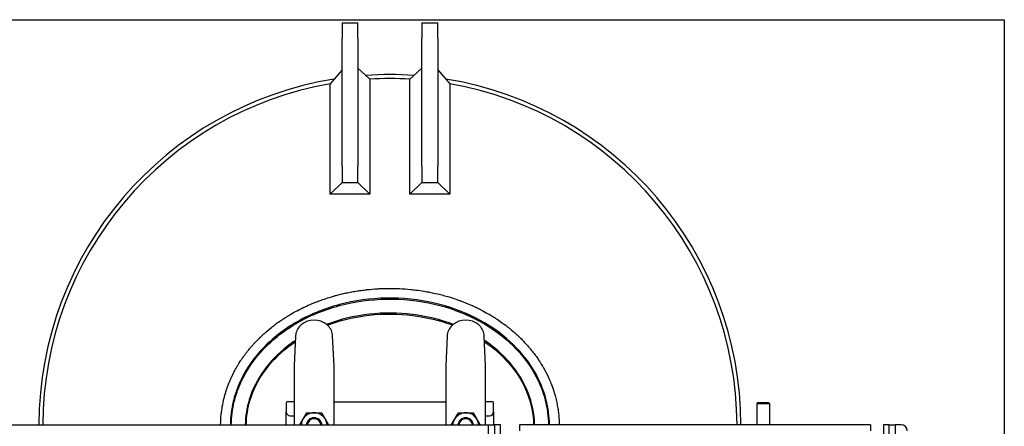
# Model space of a CAD drawing. Header units: inches. Extents: x 24 to 1128, y -69 to 748.
# Tile 568 of 656: x 951 to 1013, y 312 to 337. Entities that reach past the tile are written whole.
import ezdxf

# ---------------------------------------------------------------- set-up
doc = ezdxf.new("R2010")
doc.units = ezdxf.units.IN
doc.header["$LTSCALE"] = 32
doc.header["$MEASUREMENT"] = 0
doc.layers.add('Visible (ANSI)', color=7, linetype='Continuous', lineweight=30)

msp = doc.modelspace()

# ---------------------------------------------------------------- linework, layer by layer
at = {"layer": 'Visible (ANSI)'}
for p, q in [((936.15953, 337.48367), (1012.53453, 337.48367)), ((971.03453, 337.29617), (971.03453, 336.29617)), ((971.03453, 337.29617), (972.03453, 337.29617)), ((972.03453, 336.29617), (972.03453, 337.29617)), ((976.03453, 337.29617), (976.03453, 336.29617)), ((976.03453, 337.29617), (977.03453, 337.29617)), ((977.03453, 336.29617), (977.03453, 337.29617)), ((1012.53453, 337.48367), (1012.53453, 297.48617)), ((971.03453, 328.29617), (971.03453, 336.29617)), ((972.03453, 336.29617), (972.03453, 328.29617)), ((976.03453, 328.29617), (976.03453, 336.29617)), ((977.03453, 336.29617), (977.03453, 328.29617)), ((972.03453, 334.45308), (972.78009, 333.75996)), ((976.03453, 334.45343), (975.28853, 333.75999)), ((971.03453, 334.34123), (970.28898, 333.47123)), ((977.03453, 334.34158), (977.78054, 333.47115)), ((970.28898, 326.55062), (970.28898, 333.47123)), ((972.78009, 333.75996), (972.78009, 326.55062)), ((975.28853, 326.55016), (975.28853, 333.75999)), ((977.78054, 333.47115), (977.78054, 326.55016)), ((971.03453, 328.29617), (971.03453, 327.29617)), ((972.03453, 327.29617), (972.03453, 328.29617)), ((976.03453, 328.29617), (976.03453, 327.29617)), ((977.03453, 327.29617), (977.03453, 328.29617)), ((971.03453, 327.29617), (970.28898, 326.55062)), ((971.03453, 327.29617), (972.03453, 327.29617)), ((972.03453, 327.29617), (972.78009, 326.55062)), ((976.03453, 327.29617), (975.28853, 326.55016)), ((976.03453, 327.29617), (977.03453, 327.29617)), ((977.03453, 327.29617), (977.78054, 326.55016)), ((972.78009, 326.55062), (970.28898, 326.55062)), ((977.78054, 326.55016), (975.28853, 326.55016)), ((968.12308, 317.65884), (968.03453, 315.80758)), ((970.53453, 315.80758), (970.44599, 317.65884)), ((977.62308, 317.65884), (977.53453, 315.80758)), ((980.03453, 315.80758), (979.94599, 317.65884)), ((968.03453, 315.80758), (968.03453, 313.84721)), ((970.53453, 313.84721), (970.53453, 315.80758)), ((977.53453, 315.80758), (977.53453, 313.84721)), ((980.03453, 313.84721), (980.03453, 315.80758)), ((967.53453, 313.48367), (967.53453, 312.92117)), ((968.03453, 313.54617), (967.59703, 313.54617)), ((968.03453, 313.84721), (968.03453, 312.10867)), ((970.53453, 312.10867), (970.53453, 313.84721)), ((970.53453, 313.54617), (977.53453, 313.54617)), ((977.53453, 313.84721), (977.53453, 312.10867)), ((980.03453, 312.10867), (980.03453, 313.84721)), ((980.47203, 313.54617), (980.03453, 313.54617)), ((980.53453, 312.92117), (980.53453, 313.48367)), ((997.08833, 313.50617), (997.02583, 313.44367)), ((997.02583, 313.44367), (997.81323, 313.44367)), ((997.02583, 313.44367), (997.02583, 312.10867)), ((997.08833, 313.50617), (997.75073, 313.50617)), ((997.75073, 313.50617), (997.81323, 313.44367)), ((997.81323, 313.44367), (997.81323, 312.10867)), ((967.53453, 312.10867), (967.53453, 312.92117)), ((980.53453, 312.92117), (980.53453, 312.10867)), ((967.78453, 312.67117), (968.03453, 312.67117)), ((980.03453, 312.67117), (980.28453, 312.67117)), ((902.45453, 312.10867), (980.20453, 312.10867)), ((980.20453, 309.60867), (980.20453, 312.10867)), ((980.20453, 312.10867), (980.57953, 312.10867)), ((980.95453, 312.10867), (980.57953, 312.10867)), ((980.57953, 312.10867), (980.57953, 278.014)), ((980.95453, 278.014), (980.95453, 312.10867)), ((1004.16005, 312.10867), (982.16005, 312.10867)), ((982.16005, 312.10867), (982.16005, 311.73367)), ((1004.16005, 312.10867), (1004.16005, 311.73367)), ((1005.32953, 312.10867), (1004.95453, 312.10867)), ((1004.95453, 312.10867), (1004.95453, 278.014)), ((1005.32953, 278.014), (1005.32953, 312.10867)), ((1005.32953, 312.10867), (1005.70453, 312.10867)), ((1005.70453, 312.10867), (1005.70453, 309.60867)), ((1006.07953, 312.10867), (1005.70453, 312.10867))]:
    msp.add_line(p, q, dxfattribs=at)
for centre, radius, start, end in [((974.03453, 312.04617), 22, 86.0739264, 93.9271571), ((974.03453, 312.04617), 22, 86.0739264, 93.9271571), ((974.03453, 312.04617), 21.75, 86.694787, 93.3064106), ((974.03453, 312.04617), 22, 99.132619, 179.8372277), ((974.03453, 312.04617), 22, 99.132619, 179.8372277), ((974.03453, 312.04617), 21.75, 99.9162991, 179.8353567), ((974.03453, 312.04617), 22, 0.1627723, 80.8662899), ((974.03453, 312.04617), 22, 0.1627723, 80.8662899), ((974.03453, 312.04617), 21.75, 0.1646433, 80.0824872), ((969.12193, 317.61107), 1, 130.5712408, 172.0344522), ((969.28453, 317.42117), 1.25, 49.4287592, 130.5712408), ((969.44713, 317.61107), 1, 7.9655479, 49.4287592), ((978.62193, 317.61107), 1, 130.5712408, 172.0344522), ((978.78453, 317.42117), 1.25, 49.4287592, 130.5712408), ((978.94713, 317.61107), 1, 7.9655479, 49.4287592), ((967.59703, 313.48367), 0.0625, 90, 180), ((980.47203, 313.48367), 0.0625, 0, 90), ((967.78453, 312.92117), 0.25, 180, 270), ((969.28453, 312.04617), 0.8125, 90, 150), ((969.28453, 312.04617), 0.8125, 30, 90), ((978.78453, 312.04617), 0.8125, 89.2520432, 149.2520432), ((978.78453, 312.04617), 0.8125, 29.2520432, 89.2520432), ((980.28453, 312.92117), 0.25, 270, 0), ((969.28453, 312.04617), 0.8125, 150, 175.5882742), ((969.28453, 312.04617), 0.50016, 7.178472, 172.821528), ((969.28453, 312.04617), 0.5, 7.1807558, 172.8192442), ((969.28453, 312.04617), 0.4375, 8.2132107, 171.7867893), ((969.28453, 312.04617), 0.8125, 4.4117258, 30), ((978.78453, 312.04617), 0.8125, 149.2520432, 175.5882742), ((978.78453, 312.04617), 0.50016, 7.178472, 172.821528), ((978.78453, 312.04617), 0.5, 7.1807558, 172.8192442), ((978.78453, 312.04617), 0.4375, 8.2132107, 171.7867893), ((978.78453, 312.04617), 0.8125, 4.4117258, 29.2520432), ((1006.07953, 311.73367), 0.375, 0, 90)]:
    msp.add_arc(centre, radius, start, end, dxfattribs=at)
for points, knots in [([(963.4274, 312.10867), (963.42941, 312.33205), (963.44215, 312.55709), (963.46523, 312.77858), (963.47323, 312.85537), (963.48249, 312.93198), (963.49297, 313.00829), (963.4935, 313.01217), (963.49404, 313.01605), (963.49457, 313.01993), (963.51728, 313.18327), (963.54561, 313.34538), (963.57939, 313.5061), (963.59444, 313.57772), (963.61061, 313.64923), (963.62788, 313.72053), (963.62929, 313.72635), (963.63071, 313.73216), (963.63213, 313.73798), (963.6499, 313.81057), (963.66881, 313.88293), (963.68881, 313.95492), (963.69064, 313.9615), (963.69248, 313.96808), (963.69433, 313.97466), (963.71691, 314.05506), (963.74085, 314.135), (963.76607, 314.21429), (963.78772, 314.28236), (963.81041, 314.35025), (963.83408, 314.41784), (963.83692, 314.42594), (963.83977, 314.43403), (963.84263, 314.44212), (963.86684, 314.51045), (963.89205, 314.57844), (963.91821, 314.64597), (963.92156, 314.65463), (963.92493, 314.66327), (963.92831, 314.67191), (963.95813, 314.74805), (963.98913, 314.82356), (964.02122, 314.89826), (964.04946, 314.96402), (964.07867, 315.02949), (964.10884, 315.0946), (964.11317, 315.10394), (964.11752, 315.11328), (964.12189, 315.12262), (964.15205, 315.18705), (964.18313, 315.25111), (964.21509, 315.31474), (964.21997, 315.32445), (964.22486, 315.33415), (964.22978, 315.34385), (964.26577, 315.41476), (964.30286, 315.48513), (964.34093, 315.55481), (964.37602, 315.61902), (964.41197, 315.6827), (964.44877, 315.74584), (964.45483, 315.75623), (964.46091, 315.76661), (964.46701, 315.77697), (964.50255, 315.83732), (964.53887, 315.89717), (964.57592, 315.9565), (964.58251, 315.96704), (964.58912, 315.97757), (964.59575, 315.98808), (964.62085, 316.02786), (964.64629, 316.0674), (964.67205, 316.10671), (964.68776, 316.13067), (964.70359, 316.15455), (964.71954, 316.17834), (964.76216, 316.2419), (964.8057, 316.30491), (964.85009, 316.36731), (964.85762, 316.37789), (964.86518, 316.38846), (964.87276, 316.39901), (964.91343, 316.45561), (964.9548, 316.51169), (964.99682, 316.56721), (965.00484, 316.57781), (965.01288, 316.58838), (965.02095, 316.59894), (965.06324, 316.65427), (965.10616, 316.70903), (965.14966, 316.76316), (965.2017, 316.82792), (965.25477, 316.89204), (965.30875, 316.9554), (965.31768, 316.96588), (965.32664, 316.97634), (965.33561, 316.98677), (965.38103, 317.03957), (965.42707, 317.09183), (965.47366, 317.14347), (965.48299, 317.15381), (965.49233, 317.16412), (965.5017, 317.1744), (965.54278, 317.21951), (965.58427, 317.26415), (965.62613, 317.30827), (965.70768, 317.39424), (965.79117, 317.47887), (965.87622, 317.56181), (965.88628, 317.57162), (965.89637, 317.58141), (965.90647, 317.59117), (965.97585, 317.65821), (966.04622, 317.72412), (966.11737, 317.78874), (966.12607, 317.79664), (966.13478, 317.80453), (966.1435, 317.81239), (966.14518, 317.8139), (966.14686, 317.81542), (966.14854, 317.81693), (966.30306, 317.95604), (966.46276, 318.09058), (966.62597, 318.21947), (966.6368, 318.22802), (966.64764, 318.23655), (966.6585, 318.24505), (966.67091, 318.25477), (966.68335, 318.26446), (966.6958, 318.27411), (966.76079, 318.3245), (966.82646, 318.37413), (966.89273, 318.42294), (966.90366, 318.43099), (966.91461, 318.43902), (966.92558, 318.44703), (966.94344, 318.46007), (966.96134, 318.47306), (966.97928, 318.48598), (967.07787, 318.55701), (967.17769, 318.62622), (967.27846, 318.69353), (967.29259, 318.70297), (967.30675, 318.71237), (967.32093, 318.72175), (967.36354, 318.7499), (967.40637, 318.77775), (967.44941, 318.8053), (967.46033, 318.81229), (967.47127, 318.81926), (967.48222, 318.82621), (967.56696, 318.88001), (967.65249, 318.93261), (967.73864, 318.98393), (967.7495, 318.99041), (967.76037, 318.99686), (967.77126, 319.00329), (967.80977, 319.02606), (967.84841, 319.04857), (967.88715, 319.07082), (968.03505, 319.15578), (968.18529, 319.23743), (968.33709, 319.31546), (968.34756, 319.32085), (968.35804, 319.32621), (968.36853, 319.33156), (968.41831, 319.35696), (968.46826, 319.38197), (968.51834, 319.40658), (968.56062, 319.42735), (968.60305, 319.44787), (968.64562, 319.46814), (968.65576, 319.47296), (968.66591, 319.47778), (968.67606, 319.48257), (968.83865, 319.55937), (969.0032, 319.63238), (969.16892, 319.70138), (969.20197, 319.71514), (969.23509, 319.72875), (969.26827, 319.74222), (969.27767, 319.74603), (969.28707, 319.74983), (969.29648, 319.75362), (969.39094, 319.79165), (969.48593, 319.82848), (969.58136, 319.86406), (969.59031, 319.8674), (969.59926, 319.87073), (969.60822, 319.87405), (969.68384, 319.90205), (969.75973, 319.92927), (969.83583, 319.95571), (969.96324, 319.99999), (970.09147, 320.04214), (970.2203, 320.08216), (970.22826, 320.08463), (970.23623, 320.08709), (970.24419, 320.08955), (970.33453, 320.1174), (970.42517, 320.1442), (970.51605, 320.16995), (970.52587, 320.17274), (970.5357, 320.17551), (970.54553, 320.17826), (970.5529, 320.18033), (970.56027, 320.18239), (970.56764, 320.18445), (970.60099, 320.19374), (970.63438, 320.20289), (970.66781, 320.21191), (970.84623, 320.26002), (971.02575, 320.30417), (971.20585, 320.3443), (971.2061, 320.34436), (971.20635, 320.34441), (971.2066, 320.34447), (971.21246, 320.34578), (971.21833, 320.34708), (971.2242, 320.34838), (971.32923, 320.37162), (971.43464, 320.39354), (971.5403, 320.41413), (971.54574, 320.41519), (971.55118, 320.41625), (971.55662, 320.4173), (971.67271, 320.43976), (971.78911, 320.46061), (971.90565, 320.47983), (972.00891, 320.49686), (972.11243, 320.51265), (972.21613, 320.52718), (972.22015, 320.52774), (972.22417, 320.5283), (972.22818, 320.52886), (972.33757, 320.54408), (972.44717, 320.5579), (972.55686, 320.57033), (972.56015, 320.5707), (972.56344, 320.57107), (972.56674, 320.57144), (972.58167, 320.57312), (972.5966, 320.57477), (972.61153, 320.5764), (972.82254, 320.5994), (973.03417, 320.61725), (973.24611, 320.62996), (973.24789, 320.63007), (973.24967, 320.63018), (973.25145, 320.63028), (973.27494, 320.63168), (973.29843, 320.63302), (973.32193, 320.63429), (973.41243, 320.6392), (973.50316, 320.64318), (973.594, 320.64621), (973.59506, 320.64625), (973.59613, 320.64629), (973.59719, 320.64632), (973.74287, 320.65116), (973.88883, 320.65358), (974.03453, 320.65358)], [0.714979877, 0.714979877, 0.714979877, 0.714979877, 0.725801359, 0.725801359, 0.725801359, 0.729553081, 0.729553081, 0.729553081, 0.729743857, 0.729743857, 0.729743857, 0.737777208, 0.737777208, 0.737777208, 0.741356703, 0.741356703, 0.741356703, 0.741648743, 0.741648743, 0.741648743, 0.745295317, 0.745295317, 0.745295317, 0.745628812, 0.745628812, 0.745628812, 0.749705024, 0.749705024, 0.749705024, 0.753203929, 0.753203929, 0.753203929, 0.75362309, 0.75362309, 0.75362309, 0.757164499, 0.757164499, 0.757164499, 0.757618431, 0.757618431, 0.757618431, 0.761618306, 0.761618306, 0.761618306, 0.765138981, 0.765138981, 0.765138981, 0.765644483, 0.765644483, 0.765644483, 0.76913415, 0.76913415, 0.76913415, 0.769666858, 0.769666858, 0.769666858, 0.773564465, 0.773564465, 0.773564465, 0.777155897, 0.777155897, 0.777155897, 0.777747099, 0.777747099, 0.777747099, 0.781189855, 0.781189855, 0.781189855, 0.781801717, 0.781801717, 0.781801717, 0.78411726, 0.78411726, 0.78411726, 0.78552925, 0.78552925, 0.78552925, 0.789302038, 0.789302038, 0.789302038, 0.789942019, 0.789942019, 0.789942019, 0.793376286, 0.793376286, 0.793376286, 0.794031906, 0.794031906, 0.794031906, 0.797468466, 0.797468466, 0.797468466, 0.801579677, 0.801579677, 0.801579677, 0.802259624, 0.802259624, 0.802259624, 0.805699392, 0.805699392, 0.805699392, 0.806387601, 0.806387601, 0.806387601, 0.809406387, 0.809406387, 0.809406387, 0.815288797, 0.815288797, 0.815288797, 0.815984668, 0.815984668, 0.815984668, 0.820762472, 0.820762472, 0.820762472, 0.821346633, 0.821346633, 0.821346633, 0.821459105, 0.821459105, 0.821459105, 0.831801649, 0.831801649, 0.831801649, 0.832487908, 0.832487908, 0.832487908, 0.833272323, 0.833272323, 0.833272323, 0.837366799, 0.837366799, 0.837366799, 0.838042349, 0.838042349, 0.838042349, 0.839142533, 0.839142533, 0.839142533, 0.845188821, 0.845188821, 0.845188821, 0.846036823, 0.846036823, 0.846036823, 0.848583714, 0.848583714, 0.848583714, 0.849230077, 0.849230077, 0.849230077, 0.854232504, 0.854232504, 0.854232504, 0.854863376, 0.854863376, 0.854863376, 0.857096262, 0.857096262, 0.857096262, 0.865620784, 0.865620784, 0.865620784, 0.866208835, 0.866208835, 0.866208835, 0.869001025, 0.869001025, 0.869001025, 0.871358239, 0.871358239, 0.871358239, 0.87191972, 0.87191972, 0.87191972, 0.880908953, 0.880908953, 0.880908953, 0.882701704, 0.882701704, 0.882701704, 0.883209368, 0.883209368, 0.883209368, 0.888306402, 0.888306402, 0.888306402, 0.888784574, 0.888784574, 0.888784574, 0.892820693, 0.892820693, 0.892820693, 0.899578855, 0.899578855, 0.899578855, 0.899996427, 0.899996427, 0.899996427, 0.904732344, 0.904732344, 0.904732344, 0.905244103, 0.905244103, 0.905244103, 0.905627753, 0.905627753, 0.905627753, 0.907363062, 0.907363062, 0.907363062, 0.916623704, 0.916623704, 0.916623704, 0.916636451, 0.916636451, 0.916636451, 0.916938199, 0.916938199, 0.916938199, 0.922336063, 0.922336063, 0.922336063, 0.922613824, 0.922613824, 0.922613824, 0.928542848, 0.928542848, 0.928542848, 0.933796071, 0.933796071, 0.933796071, 0.933999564, 0.933999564, 0.933999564, 0.939540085, 0.939540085, 0.939540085, 0.939706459, 0.939706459, 0.939706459, 0.940460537, 0.940460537, 0.940460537, 0.951115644, 0.951115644, 0.951115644, 0.951205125, 0.951205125, 0.951205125, 0.952385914, 0.952385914, 0.952385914, 0.956933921, 0.956933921, 0.956933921, 0.956987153, 0.956987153, 0.956987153, 0.964280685, 0.964280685, 0.964280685, 0.964280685]), ([(974.03453, 320.65358), (974.03483, 320.65358), (974.03513, 320.65358), (974.03543, 320.65358), (974.12032, 320.65357), (974.20521, 320.65275), (974.29007, 320.6511), (974.29029, 320.6511), (974.29051, 320.65109), (974.29073, 320.65109), (974.40587, 320.64885), (974.52097, 320.6451), (974.63597, 320.63985), (974.63695, 320.6398), (974.63792, 320.63976), (974.63889, 320.63971), (974.86814, 320.62918), (975.09701, 320.61266), (975.32514, 320.59015), (975.32779, 320.58988), (975.33043, 320.58962), (975.33307, 320.58936), (975.44482, 320.57827), (975.55638, 320.56573), (975.6678, 320.55176), (975.67134, 320.55131), (975.67487, 320.55087), (975.67841, 320.55042), (975.84054, 320.52994), (976.00233, 320.50641), (976.16362, 320.4798)], [0.9642806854, 0.9642806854, 0.9642806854, 0.9642806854, 0.9642956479, 0.9642956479, 0.9642956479, 0.9685451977, 0.9685451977, 0.9685451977, 0.9685562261, 0.9685562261, 0.9685562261, 0.9743220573, 0.9743220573, 0.9743220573, 0.9743708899, 0.9743708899, 0.9743708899, 0.9858645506, 0.9858645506, 0.9858645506, 0.9859976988, 0.9859976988, 0.9859976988, 0.9916279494, 0.9916279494, 0.9916279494, 0.9918066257, 0.9918066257, 0.9918066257, 1, 1, 1, 1]), ([(976.16362, 320.4798), (976.22529, 320.46962), (976.28691, 320.459), (976.34846, 320.44792), (976.35359, 320.447), (976.35872, 320.44607), (976.36385, 320.44514), (976.47141, 320.42564), (976.57877, 320.40476), (976.68586, 320.3825), (976.69167, 320.38129), (976.69748, 320.38008), (976.70328, 320.37886), (976.92767, 320.33189), (977.15089, 320.27882), (977.37241, 320.21965), (977.37939, 320.21779), (977.38636, 320.21592), (977.39333, 320.21404), (977.39597, 320.21333), (977.39861, 320.21262), (977.40125, 320.21191), (977.50796, 320.18314), (977.61426, 320.15294), (977.72012, 320.12134), (977.7277, 320.11907), (977.73528, 320.1168), (977.74286, 320.11452), (977.90858, 320.06469), (978.07316, 320.01138), (978.23641, 319.95461), (978.29177, 319.93536), (978.34703, 319.91569), (978.40218, 319.89559), (978.41114, 319.89233), (978.4201, 319.88905), (978.42906, 319.88576), (978.53195, 319.848), (978.63443, 319.80878), (978.73643, 319.76811), (978.74595, 319.76431), (978.75545, 319.76051), (978.76496, 319.75669), (978.9756, 319.67204), (979.18412, 319.58116), (979.38975, 319.48411), (979.39996, 319.47929), (979.41016, 319.47446), (979.42035, 319.46961), (979.51683, 319.42372), (979.61266, 319.37647), (979.70777, 319.32787), (979.71821, 319.32254), (979.72864, 319.31718), (979.73907, 319.31181), (979.89005, 319.23406), (980.03916, 319.15291), (980.18604, 319.06845), (980.23214, 319.04195), (980.27809, 319.01507), (980.32389, 318.98783), (980.3348, 318.98134), (980.34571, 318.97482), (980.35661, 318.96829), (980.44568, 318.91488), (980.53412, 318.86008), (980.62183, 318.80391), (980.63279, 318.79689), (980.64373, 318.78986), (980.65466, 318.7828), (980.68591, 318.76263), (980.71707, 318.74227), (980.74813, 318.72175), (980.86373, 318.64535), (980.97795, 318.56656), (981.09056, 318.48543), (981.13264, 318.4551), (981.1745, 318.42445), (981.21612, 318.39348), (981.22677, 318.38555), (981.23741, 318.3776), (981.24804, 318.36963), (981.33642, 318.30331), (981.42372, 318.23553), (981.50981, 318.16632), (981.52031, 318.15788), (981.5308, 318.14941), (981.54127, 318.14092), (981.67331, 318.03388), (981.80246, 317.92347), (981.92833, 317.8099), (981.97442, 317.76831), (982.02018, 317.7262), (982.06558, 317.68358), (982.0759, 317.67389), (982.0862, 317.66417), (982.09648, 317.65443), (982.17479, 317.58023), (982.25203, 317.50448), (982.32804, 317.4272), (982.33789, 317.4172), (982.34772, 317.40716), (982.35752, 317.3971), (982.51759, 317.23288), (982.67188, 317.06215), (982.819, 316.88578), (982.82737, 316.87576), (982.83571, 316.86571), (982.84403, 316.85565), (982.91278, 316.77246), (982.97996, 316.68803), (983.04545, 316.60243), (983.05318, 316.59233), (983.06087, 316.58222), (983.06855, 316.5721), (983.16626, 316.44318), (983.26014, 316.31165), (983.34988, 316.17781), (983.36562, 316.15434), (983.38124, 316.13077), (983.39676, 316.1071), (983.41709, 316.07609), (983.43723, 316.04491), (983.45717, 316.01357), (983.46404, 316.00276), (983.4709, 315.99193), (983.47772, 315.98109), (983.53428, 315.89126), (983.58923, 315.80007), (983.64244, 315.70761), (983.6488, 315.69655), (983.65514, 315.68547), (983.66146, 315.67437), (983.77431, 315.47606), (983.87915, 315.27193), (983.97489, 315.06276), (983.97935, 315.05302), (983.98379, 315.04327), (983.98821, 315.0335), (984.03428, 314.93173), (984.07805, 314.82908), (984.11945, 314.72571), (984.12287, 314.71716), (984.12628, 314.70861), (984.12967, 314.70005), (984.19254, 314.54139), (984.24983, 314.38102), (984.30135, 314.21945), (984.30216, 314.21693), (984.30296, 314.21441), (984.30376, 314.21189), (984.30611, 314.20447), (984.30846, 314.19705), (984.31079, 314.18963), (984.32654, 314.13951), (984.34176, 314.08918), (984.35645, 314.03865), (984.35854, 314.03146), (984.36062, 314.02427), (984.36269, 314.01707), (984.39388, 313.90852), (984.42261, 313.79905), (984.4488, 313.68879), (984.45038, 313.68214), (984.45195, 313.67548), (984.45351, 313.66883), (984.46569, 313.61687), (984.4773, 313.56475), (984.48834, 313.51246), (984.48969, 313.50608), (984.49102, 313.4997), (984.49235, 313.49332), (984.51555, 313.38197), (984.53613, 313.26988), (984.55404, 313.15719), (984.55495, 313.15146), (984.55586, 313.14574), (984.55675, 313.14001), (984.56519, 313.08606), (984.57302, 313.03196), (984.58022, 312.97774), (984.5809, 312.97263), (984.58158, 312.96751), (984.58225, 312.96239), (984.59729, 312.84732), (984.60953, 312.7317), (984.61892, 312.61567), (984.61919, 312.61235), (984.61946, 312.60904), (984.61972, 312.60572), (984.62428, 312.54835), (984.62815, 312.49085), (984.63131, 312.43335), (984.63143, 312.43118), (984.63155, 312.42902), (984.63166, 312.42686), (984.63741, 312.3206), (984.64073, 312.2145), (984.64167, 312.10867)], [0, 0, 0, 0, 0.003132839, 0.003132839, 0.003132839, 0.003394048, 0.003394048, 0.003394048, 0.008869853, 0.008869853, 0.008869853, 0.009166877, 0.009166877, 0.009166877, 0.020643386, 0.020643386, 0.020643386, 0.021004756, 0.021004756, 0.021004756, 0.021141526, 0.021141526, 0.021141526, 0.026673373, 0.026673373, 0.026673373, 0.027069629, 0.027069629, 0.027069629, 0.035735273, 0.035735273, 0.035735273, 0.038673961, 0.038673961, 0.038673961, 0.039151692, 0.039151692, 0.039151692, 0.044637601, 0.044637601, 0.044637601, 0.045149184, 0.045149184, 0.045149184, 0.056488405, 0.056488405, 0.056488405, 0.057051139, 0.057051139, 0.057051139, 0.062378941, 0.062378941, 0.062378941, 0.06296397, 0.06296397, 0.06296397, 0.071436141, 0.071436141, 0.071436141, 0.074095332, 0.074095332, 0.074095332, 0.0747292, 0.0747292, 0.0747292, 0.079909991, 0.079909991, 0.079909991, 0.080556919, 0.080556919, 0.080556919, 0.082406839, 0.082406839, 0.082406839, 0.089291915, 0.089291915, 0.089291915, 0.091865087, 0.091865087, 0.091865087, 0.092523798, 0.092523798, 0.092523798, 0.098004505, 0.098004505, 0.098004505, 0.098673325, 0.098673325, 0.098673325, 0.107108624, 0.107108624, 0.107108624, 0.110196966, 0.110196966, 0.110196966, 0.110898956, 0.110898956, 0.110898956, 0.116244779, 0.116244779, 0.116244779, 0.116937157, 0.116937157, 0.116937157, 0.128240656, 0.128240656, 0.128240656, 0.128883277, 0.128883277, 0.128883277, 0.134195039, 0.134195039, 0.134195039, 0.134821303, 0.134821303, 0.134821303, 0.14279492, 0.14279492, 0.14279492, 0.144193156, 0.144193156, 0.144193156, 0.146024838, 0.146024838, 0.146024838, 0.146656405, 0.146656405, 0.146656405, 0.15188685, 0.15188685, 0.15188685, 0.152512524, 0.152512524, 0.152512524, 0.163693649, 0.163693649, 0.163693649, 0.164214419, 0.164214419, 0.164214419, 0.169643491, 0.169643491, 0.169643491, 0.170092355, 0.170092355, 0.170092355, 0.178415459, 0.178415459, 0.178415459, 0.178545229, 0.178545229, 0.178545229, 0.178927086, 0.178927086, 0.178927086, 0.181504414, 0.181504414, 0.181504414, 0.181871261, 0.181871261, 0.181871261, 0.187401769, 0.187401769, 0.187401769, 0.187735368, 0.187735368, 0.187735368, 0.1903389, 0.1903389, 0.1903389, 0.190656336, 0.190656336, 0.190656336, 0.196196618, 0.196196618, 0.196196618, 0.196477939, 0.196477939, 0.196477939, 0.199129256, 0.199129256, 0.199129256, 0.199379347, 0.199379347, 0.199379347, 0.205003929, 0.205003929, 0.205003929, 0.205164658, 0.205164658, 0.205164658, 0.207944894, 0.207944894, 0.207944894, 0.208049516, 0.208049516, 0.208049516, 0.21318752, 0.21318752, 0.21318752, 0.21318752]), ([(984.03412, 312.10865), (984.02886, 312.63515), (983.95913, 313.16115), (983.6522, 314.34988), (983.36944, 315.00298), (982.60979, 316.22905), (982.1305, 316.80086), (980.94806, 317.88501), (980.22464, 318.38143), (978.62405, 319.19974), (977.74377, 319.51745), (975.84948, 319.95592), (974.83055, 320.06201), (972.8153, 320.02677), (971.81906, 319.88941), (969.88043, 319.37429), (968.94177, 318.98742), (967.26475, 318.0004), (966.52344, 317.40364), (965.31811, 316.06097), (964.84642, 315.31996), (964.3995, 314.21939), (964.29652, 313.90081), (964.10136, 313.09506), (964.03965, 312.60211), (964.03484, 312.10867)], [-3.13404946, -3.13404946, -3.13404946, -3.13404946, -2.94340155, -2.94340155, -2.69253339, -2.69253339, -2.43809371, -2.43809371, -2.15230182, -2.15230182, -1.86005026, -1.86005026, -1.54831825, -1.54831825, -1.24159364, -1.24159364, -0.92300776, -0.92300776, -0.60953006, -0.60953006, -0.30592245, -0.30592245, -0.18621098, -0.18621098, -0.0075432, -0.0075432, -0.0075432, -0.0075432]), ([(964.09734, 312.10867), (964.10215, 312.59711), (964.16325, 313.0851), (964.35653, 313.88305), (964.45854, 314.19868), (964.90144, 315.28933), (965.36909, 316.0242), (966.56533, 317.35674), (967.30157, 317.94955), (968.96827, 318.9305), (969.90169, 319.31527), (971.8301, 319.82767), (972.82136, 319.96437), (974.82659, 319.99943), (975.84047, 319.89385), (977.72491, 319.45766), (978.60038, 319.14164), (980.19151, 318.32817), (980.91026, 317.83488), (982.08432, 316.75841), (982.55986, 316.19097), (983.31316, 314.97515), (983.59332, 314.32791), (983.89732, 313.15055), (983.96637, 312.62985), (983.97162, 312.10865)], [0.00761718, 0.00761718, 0.00761718, 0.00761718, 0.18621098, 0.18621098, 0.30592245, 0.30592245, 0.60953006, 0.60953006, 0.92300776, 0.92300776, 1.24159364, 1.24159364, 1.54831825, 1.54831825, 1.86005026, 1.86005026, 2.15230182, 2.15230182, 2.43809371, 2.43809371, 2.69253339, 2.69253339, 2.94340155, 2.94340155, 3.13397557, 3.13397557, 3.13397557, 3.13397557]), ([(978.00217, 318.39602), (977.79927, 318.47304), (977.5927, 318.54415), (976.55265, 318.86631), (975.67341, 319.02706), (973.88154, 319.14275), (972.96886, 319.09503), (971.38803, 318.82381), (970.70901, 318.63957), (970.06686, 318.39607)], [1.116988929, 1.116988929, 1.116988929, 1.116988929, 1.191791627, 1.191791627, 1.487974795, 1.487974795, 1.7879037, 1.7879037, 2.024603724, 2.024603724, 2.024603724, 2.024603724]), ([(970.12116, 318.34975), (970.74995, 318.58579), (971.41407, 318.76487), (972.97454, 319.03259), (973.88237, 319.08007), (975.66458, 318.965), (976.539, 318.8051), (977.56192, 318.48825), (977.75653, 318.42162), (977.94787, 318.34972)], [-2.020635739, -2.020635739, -2.020635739, -2.020635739, -1.7879037, -1.7879037, -1.487974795, -1.487974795, -1.191791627, -1.191791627, -1.120956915, -1.120956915, -1.120956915, -1.120956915]), ([(970.12118, 318.34976), (970.74996, 318.58579), (971.41408, 318.76487), (972.97454, 319.03259), (973.88237, 319.08007), (975.66458, 318.965), (976.539, 318.8051), (977.56191, 318.48825), (977.75652, 318.42162), (977.94785, 318.34973)], [-2.020633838, -2.020633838, -2.020633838, -2.020633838, -1.7879037, -1.7879037, -1.487974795, -1.487974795, -1.191791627, -1.191791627, -1.120959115, -1.120959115, -1.120959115, -1.120959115]), ([(968.11034, 317.39116), (967.93238, 317.27142), (967.76037, 317.14628), (967.03637, 316.57656), (966.55216, 316.07934), (965.73517, 314.961), (965.41736, 314.33329), (965.06122, 313.16778), (964.97843, 312.63851), (964.97239, 312.10867)], [2.284149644, 2.284149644, 2.284149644, 2.284149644, 2.362030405, 2.362030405, 2.624886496, 2.624886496, 2.90825932, 2.90825932, 3.132765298, 3.132765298, 3.132765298, 3.132765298]), ([(965.03489, 312.10867), (965.04093, 312.63226), (965.12276, 313.1553), (965.47499, 314.30801), (965.7895, 314.92942), (966.59904, 316.03756), (967.0792, 316.53073), (967.78578, 317.08675), (967.94362, 317.20224), (968.1066, 317.31316)], [-3.132663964, -3.132663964, -3.132663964, -3.132663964, -2.90825932, -2.90825932, -2.624886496, -2.624886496, -2.362030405, -2.362030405, -2.289839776, -2.289839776, -2.289839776, -2.289839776]), ([(965.03489, 312.10867), (965.04093, 312.63226), (965.12276, 313.1553), (965.47499, 314.30801), (965.7895, 314.92942), (966.59904, 316.03756), (967.0792, 316.53073), (967.78576, 317.08673), (967.94358, 317.20221), (968.10654, 317.31312)], [-3.132663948, -3.132663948, -3.132663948, -3.132663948, -2.90825932, -2.90825932, -2.624886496, -2.624886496, -2.362030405, -2.362030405, -2.289848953, -2.289848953, -2.289848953, -2.289848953]), ([(983.09668, 312.10867), (983.08893, 312.79009), (982.95381, 313.47052), (982.43416, 314.78846), (982.04364, 315.42432), (981.0962, 316.51675), (980.56185, 316.98516), (979.95877, 317.39121)], [0.008827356, 0.008827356, 0.008827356, 0.008827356, 0.297564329, 0.297564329, 0.593438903, 0.593438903, 0.85744301, 0.85744301, 0.85744301, 0.85744301]), ([(979.96249, 317.3132), (980.54549, 316.91613), (981.06238, 316.46036), (981.99211, 315.38834), (982.37877, 314.75855), (982.89289, 313.45463), (983.02643, 312.78212), (983.03417, 312.10867)], [-0.851752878, -0.851752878, -0.851752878, -0.851752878, -0.593438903, -0.593438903, -0.297564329, -0.297564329, -0.00892869, -0.00892869, -0.00892869, -0.00892869]), ([(979.96252, 317.31318), (980.5455, 316.91611), (981.06238, 316.46035), (981.99211, 315.38834), (982.37877, 314.75855), (982.89289, 313.45463), (983.02643, 312.78212), (983.03417, 312.10867)], [-0.851748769, -0.851748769, -0.851748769, -0.851748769, -0.593438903, -0.593438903, -0.297564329, -0.297564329, -0.008928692, -0.008928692, -0.008928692, -0.008928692])]:
    msp.add_open_spline(points, degree=3, knots=knots, dxfattribs=at)
for points in [[(968.13158, 317.74965), (968.12737, 317.71951), (968.12453, 317.68921), (968.12308, 317.65884)], [(970.44599, 317.65884), (970.44454, 317.68916), (970.44171, 317.71946), (970.43748, 317.74965)], [(977.63158, 317.74965), (977.62737, 317.71951), (977.62453, 317.68921), (977.62308, 317.65884)], [(979.94599, 317.65884), (979.94454, 317.68916), (979.94171, 317.71946), (979.93748, 317.74965)]]:
    msp.add_open_spline(points, degree=3, dxfattribs=at)
for points, weights in [([(968.58089, 312.45242), (968.68974, 312.64096), (968.81544, 312.85867)], [1, 1.0379548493, 1]), ([(968.81544, 312.85867), (969.06682, 312.85867), (969.28453, 312.85867)], [1, 1.0379548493, 1]), ([(969.28453, 312.85867), (969.50224, 312.85867), (969.75363, 312.85867)], [1, 1.0379548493, 1]), ([(969.75363, 312.85867), (969.87932, 312.64096), (969.98818, 312.45242)], [1, 1.0379548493, 1]), ([(978.08625, 312.46157), (978.19756, 312.64867), (978.32608, 312.86472)], [1, 1.0379548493, 1]), ([(978.32608, 312.86472), (978.57745, 312.86144), (978.79514, 312.8586)], [1, 1.0379548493, 1]), ([(978.79514, 312.8586), (979.01283, 312.85576), (979.2642, 312.85248)], [1, 1.0379548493, 1]), ([(979.2642, 312.85248), (979.38704, 312.63315), (979.49342, 312.4432)], [1, 1.0379548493, 1]), ([(968.38242, 312.10867), (968.48696, 312.28973), (968.58089, 312.45242)], [1.00922648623, 1.0325806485, 1]), ([(969.98818, 312.45242), (970.08211, 312.28973), (970.18664, 312.10867)], [1, 1.0325806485, 1.00922648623]), ([(977.87631, 312.10867), (977.98724, 312.29514), (978.08625, 312.46157)], [1.00768045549, 1.03361939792, 1]), ([(979.49342, 312.4432), (979.5824, 312.28433), (979.68078, 312.10867)], [1, 1.03154821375, 1.01065043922])]:
    msp.add_rational_spline(points, weights, degree=2, dxfattribs=at)

doc.saveas('drawing.dxf')
